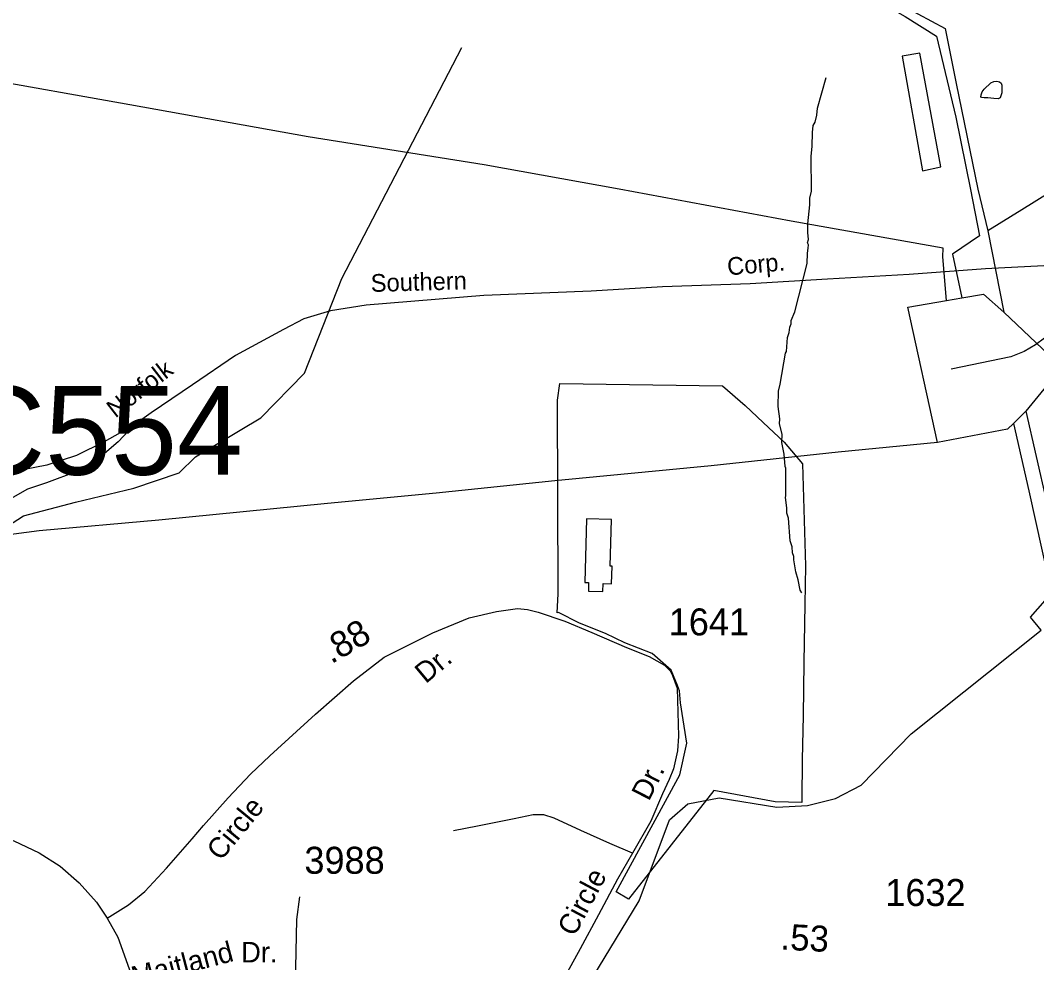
# Model space of a CAD drawing. Extents: x 1547597 to 1699558, y 810033 to 920809.
# Drawn here: x 1610318 to 1615025, y 907776 to 912139 of the extents above; entities that cross this region are included whole.
import ezdxf

# ---------------------------------------------------------------- set-up
doc = ezdxf.new("R2010")
doc.units = 0
for name, color, linetype in [('Exist Boundary Political City Limit New', 7, 'Continuous'), ('Exist Cultural Warehouse Building Footprint', 7, 'Continuous'), ('Exist Hydrographic Creek Single Shore', 7, 'Continuous'), ('Exist Hydrographic Misc Water Feature', 7, 'Continuous'), ('Exist Railroad Mainline', 7, 'Continuous'), ('Exist Railroad Mainline Label', 7, 'Continuous'), ('Exist Railroad Siding', 7, 'Continuous'), ('Exist Road Non-System Type 51', 7, 'Continuous'), ('Exist Road Non-System Type 51 Label', 7, 'Continuous'), ('Exist Road Secondary Mileage Hundredths English Label', 7, 'Continuous'), ('Exist Road Secondary Structure Culvert Number Label', 7, 'Continuous'), ('Exist Road Secondary Type 51 Attributed', 7, 'Continuous'), ('Exist Road Secondary Type 51 Label', 7, 'Continuous'), ('Exist Road Secondary Type 51 Number Label', 7, 'Continuous'), ('Exist Utilities Electrical Transmission Line', 7, 'Continuous'), ('Map Preparation Boundary City Limit Buffer Line', 7, 'Continuous')]:
    doc.layers.add(name, color=color, linetype=linetype)

msp = doc.modelspace()

# ---------------------------------------------------------------- linework, layer by layer
at = {"layer": 'Exist Boundary Political City Limit New'}
msp.add_line((1612816.4, 910457.2), (1613570.9, 910447.2), dxfattribs=at)
for points in [[(1613941.5, 910086.3), (1613955, 909613.7), (1613951.7, 909433.9), (1613947.6, 909168.2), (1613943.4, 908919.8), (1613938.8, 908717.2), (1613938.2, 908530.5), (1613938.2, 908517.2), (1613814, 908521.3), (1613531, 908573.1), (1613135.3, 908071), (1613078.5, 908104.4), (1613372.3, 908645.8), (1613405.7, 908792.9), (1613375.6, 908980), (1613371.2, 909035.3), (1613361.8, 909058.9), (1613332.2, 909130.4), (1613245.4, 909207.3), (1613118.6, 909257.4), (1613028.4, 909300.9), (1612908.2, 909347.7), (1612811.4, 909397.8), (1612805, 909396.3), (1612808.7, 909483.7), (1612806.4, 910380.4), (1612816.4, 910457.2)], [(1613570.9, 910447.2), (1613675.2, 910355.1), (1613758.4, 910277.4), (1613855.6, 910185.8), (1613941.5, 910086.3)]]:
    msp.add_lwpolyline(points, dxfattribs=at)
at = {"layer": 'Exist Cultural Warehouse Building Footprint'}
for points in [[(1614402.1, 911972.4), (1614497, 911442.3), (1614581, 911460.6), (1614484.5, 911986.5)], [(1612940.8, 909830.7), (1612933.4, 909536), (1612950.1, 909535.6), (1612949.1, 909496.3), (1613016.9, 909494.6), (1613017.8, 909531), (1613056.7, 909530.1), (1613058.8, 909612), (1613050.4, 909612.2), (1613055.8, 909827.9)]]:
    msp.add_lwpolyline(points, close=True, dxfattribs=at)
at = {"layer": 'Exist Hydrographic Creek Single Shore'}
for points in [[(1611129.7, 910117.7), (1611431.7, 910298.7), (1611634.7, 910504.7), (1611807.7, 910944.3), (1612363.7, 912013)], [(1612829.8, 907578.3), (1612944.1, 907666.4), (1613185, 908063), (1613324.8, 908438.1), (1613409.8, 908512), (1613555.2, 908539.5), (1613821.3, 908496.6), (1613963.3, 908503.6), (1614093.5, 908536.1), (1614212.7, 908597.5), (1614444.4, 908836.2), (1615046.1, 909315.6), (1614996.9, 909375.6), (1615189.7, 909594.4), (1615292.5, 909774.5), (1615444.6, 909896.7), (1615626.7, 910008.2), (1615691, 910083.2), (1615748.8, 910173.3), (1615891.8, 910280.2), (1616003.5, 910294.6), (1616125.5, 910281.5), (1616421.8, 910175.4), (1616741.3, 910048.9)], [(1609938.8, 909633), (1610056.8, 909666.7), (1610333.7, 909844.9), (1610573.5, 909907.9), (1610843.7, 909972.4), (1611053.7, 910043.7), (1611129.7, 910117.7)]]:
    msp.add_lwpolyline(points, dxfattribs=at)
at = {"layer": 'Exist Hydrographic Misc Water Feature'}
for points in [[(1613937.7, 909487.9), (1613930.6, 909500.9), (1613921.4, 909549), (1613910, 909585.2), (1613900.9, 909641.4), (1613901.1, 909657.4), (1613895.3, 909673.5), (1613893.8, 909701.5), (1613884.3, 909729.7), (1613876, 909833.8), (1613868.4, 909857.9), (1613868.7, 909881.9), (1613861.5, 909930), (1613863.7, 909938), (1613863.7, 910065.9), (1613859.9, 910074), (1613856.7, 910130.1), (1613845.6, 910184.3), (1613846.2, 910222.3), (1613834.9, 910270.5), (1613835.4, 910294.5), (1613828.3, 910350.6), (1613829.4, 910422.5), (1613837.9, 910454.4), (1613862.2, 910598), (1613866.3, 910606), (1613871.3, 910669.8), (1613879.7, 910693.7), (1613882.1, 910717.6), (1613888.4, 910733.5), (1613888.6, 910749.5), (1613905.3, 910789.3), (1613962.8, 911012.3), (1613963.5, 911060.2), (1613967.9, 911084.1), (1613968.2, 911100.1), (1613964.3, 911108.2), (1613968.5, 911124.1), (1613965.1, 911156.2), (1613965.8, 911196.2), (1613975.1, 911284.1), (1613975.6, 911316), (1613982.2, 911347.9), (1613980.7, 911507.9), (1613985.5, 911555.9), (1613986.5, 911619.8), (1613991, 911651.7), (1613999.3, 911667.6), (1614007.8, 911699.5), (1614010.3, 911731.4), (1614050.6, 911874.7)], [(1614782.8, 911820.8), (1614813.7, 911849.3), (1614827.2, 911855.1), (1614841.5, 911856.6), (1614852.6, 911854.4), (1614860.4, 911847.5), (1614863.9, 911838.8), (1614863.5, 911803), (1614860.1, 911788.5), (1614855.7, 911779.4), (1614847.7, 911775.5), (1614826.7, 911777), (1614799, 911780.5), (1614782.3, 911780.7), (1614771.2, 911780.8), (1614766.9, 911783.7), (1614767.7, 911793.2), (1614773.1, 911807.8), (1614782.8, 911820.8)]]:
    msp.add_lwpolyline(points, dxfattribs=at)
at = {"layer": 'Exist Railroad Mainline'}
for points in [[(1615482.4, 911020.4), (1615270.5, 911007), (1615059.4, 911002.1), (1614789.1, 910989), (1614434.5, 910962.2), (1614056.5, 910940.5), (1613698.2, 910918.4), (1613292.6, 910905.1), (1612962.2, 910884.6), (1612464.3, 910864.3), (1611920.1, 910819.7), (1611755.6, 910794.2), (1611630.6, 910756.4), (1611537.6, 910707), (1611315.2, 910587.8), (1611115.4, 910451.9), (1610924.3, 910321.9), (1610843.3, 910263.9)], [(1610843.3, 910263.9), (1610705.9, 910187.6), (1610578.9, 910124.7), (1610441.3, 910079.7), (1610322.7, 910056.5), (1610250.4, 910046.5)]]:
    msp.add_lwpolyline(points, dxfattribs=at)
at = {"layer": 'Exist Railroad Siding'}
for points in [[(1615482.4, 911020.4), (1615406.8, 910997.7), (1615319.6, 910961.4), (1615264.4, 910920.7), (1615226.6, 910884.4), (1615185.9, 910835), (1615136.5, 910755), (1615094.3, 910698.4), (1615062.4, 910667.8), (1615020.2, 910635.9), (1614967.2, 910606.1), (1614906.1, 910581.4), (1614630, 910523.2)], [(1610843.3, 910263.9), (1610771.1, 910187.5), (1610675.2, 910105.5), (1610628.9, 910074), (1610579.2, 910050.2), (1610440.2, 909998.4), (1610351.7, 909968.4), (1610283.7, 909929.5), (1610189.2, 909859.8), (1610120.2, 909767.5), (1610068.4, 909681), (1609975.7, 909556.8), (1609898.2, 909454.9), (1609831.3, 909361.6), (1609766.4, 909282.3), (1609726.3, 909219.5), (1609703.1, 909158.5), (1609682.7, 909091.7), (1609676.9, 909024.8), (1609679.1, 908814.8), (1609699.4, 908588.1), (1609693.5, 908471.5), (1609692.2, 908423.8)]]:
    msp.add_lwpolyline(points, dxfattribs=at)
at = {"layer": 'Exist Road Non-System Type 51'}
msp.add_lwpolyline([(1613153.3, 908283.7), (1613048.9, 908327.5), (1612913.9, 908387.7), (1612790.8, 908445.4), (1612743, 908460.2), (1612692.8, 908461.4), (1612604.8, 908442.4), (1612436.4, 908409), (1612324.1, 908386.6)], dxfattribs=at)
at = {"layer": 'Exist Road Secondary Type 51 Attributed'}
for points in [[(1610721.1, 907982), (1610818.5, 908044.5), (1610895.5, 908105.5), (1610995.8, 908214.5), (1611113.6, 908349.7), (1611166.6, 908411.5), (1611281.4, 908539.4), (1611383.9, 908649.1), (1611474, 908733.4), (1611684.7, 908926.3), (1611860.9, 909081.7), (1612003.7, 909190.5), (1612229, 909303.8), (1612397.6, 909372.2), (1612524, 909402.7), (1612621.4, 909415.8), (1612667.9, 909411.4), (1612715.9, 909398.3), (1612840.9, 909357.6), (1612964.7, 909305.6), (1613125.8, 909235.7), (1613231.2, 909194.5), (1613302.3, 909153.4), (1613328.5, 909127.3), (1613338.7, 909105.5), (1613360.5, 909047.3), (1613367, 908824.2), (1613361.2, 908757.4), (1613343.7, 908673.1), (1613322.7, 908624.4), (1613292.2, 908557.5), (1613238.9, 908430.7), (1613153.3, 908283.7), (1613084, 908162.7), (1612996.2, 907997.6), (1612910.6, 907840.6), (1612851.3, 907731.3)], [(1608763.8, 908194), (1608851.4, 908228.8), (1608986.4, 908280.6), (1609198.9, 908365.3), (1609339.7, 908408.4), (1609494.8, 908431.1), (1609692.2, 908423.8), (1609898.5, 908404.9), (1610054, 908394.8), (1610171.8, 908377.3), (1610288, 908341), (1610405.8, 908284.3), (1610503.1, 908223.3), (1610590.3, 908146.2), (1610670.9, 908056.5), (1610721.1, 907982)], [(1611775, 906794.6), (1611670.2, 906901), (1611607.5, 906996.2), (1611584.8, 907055.9), (1611579.2, 907115.5), (1611584.8, 907197.8), (1611587.7, 907263.2), (1611587.7, 907337), (1611596.2, 907456.3), (1611590.5, 907603.9), (1611599, 907975.9), (1611613.2, 908081)], [(1610721.1, 907982), (1610770.6, 907894.8), (1610807.2, 907791.3), (1610841.3, 907694.8), (1610852.6, 907626.6), (1610878.2, 907493.2), (1610915.1, 907325.6), (1610960.5, 907109.8), (1610994.5, 906908.2), (1611048.5, 906681), (1611119.4, 906473.7), (1611162, 906343.1), (1611193.2, 906243.7)]]:
    msp.add_lwpolyline(points, dxfattribs=at)
at = {"layer": 'Exist Utilities Electrical Transmission Line'}
for p, q in [((1614798.9, 911165), (1614872.7, 910788.3)), ((1614607.4, 910841.3), (1614679.5, 910854.5)), ((1614975.5, 910329.4), (1614918.9, 910272.1))]:
    msp.add_line(p, q, dxfattribs=at)
for points in [[(1606918.6, 916378.1), (1607197, 916209.2), (1607934.7, 915790.5), (1608404.6, 915526), (1609119.8, 915119), (1609767.4, 914755.1), (1610315.7, 914456.1), (1611249.2, 913932.4), (1612433.3, 913281.8), (1613186.2, 912862.2), (1613710.6, 912569.8), (1613796.8, 912508.4), (1614104.5, 912334.6), (1614416.4, 912157.2), (1614561.3, 912065.4), (1614650.9, 911690.5), (1614719.1, 911356), (1614760.8, 911141.6), (1614635.8, 911056.9), (1614679.5, 910854.5)], [(1606973.4, 916376.8), (1607318.6, 916169.7), (1607378.1, 916132.9), (1607451.5, 916092), (1608081.4, 915740.1), (1609285.1, 915069.1), (1610036.2, 914657.7), (1610846.7, 914213.6), (1611289.5, 913958), (1612008.7, 913551), (1612163.5, 913469), (1612554.9, 913250.1), (1613494.5, 912728.4), (1613822.4, 912554.3), (1613880.4, 912506.3), (1614285.7, 912272.5), (1614601.6, 912101), (1614652.7, 911846.6), (1614753.2, 911357.5), (1614798.9, 911165)], [(1616364.7, 912125), (1615845.5, 911805), (1615336.4, 911496.9), (1614956, 911261.3), (1614798.9, 911165)], [(1614590.4, 911043.5), (1614591.9, 911084.1), (1613888.1, 911209.4), (1613092.2, 911356.4), (1612465.8, 911469.6), (1611651.7, 911598.8), (1610825.9, 911748.1), (1610111.8, 911874)], [(1614607.4, 910841.3), (1614590.4, 911043.5)], [(1614679.5, 910854.5), (1614779.7, 910871.4), (1614872.7, 910788.3)], [(1614566.3, 910184), (1614429.3, 910811.3), (1614607.4, 910841.3)], [(1614872.7, 910788.3), (1615141.7, 910533.5), (1614975.5, 910329.4)], [(1614975.5, 910329.4), (1615070.8, 909910.4), (1615235.7, 909112.7), (1615383.9, 908417.3), (1615491.8, 907868.4), (1615609.6, 907325.1), (1615729.2, 906757.9), (1615833.6, 906270.9), (1615914.7, 905842.2), (1616040, 905252.9), (1616129.2, 904828.1), (1616224.2, 904369.3), (1616294.3, 904036.4), (1616373.9, 903651.8), (1616451.5, 903253), (1616531, 902852.1), (1616600.8, 902487.5), (1616705.2, 901980.5), (1616799.8, 901505.7), (1616883.1, 901102.7)], [(1614918.9, 910272.1), (1614890.7, 910246.4), (1614566.3, 910184)], [(1614918.9, 910272.1), (1614989.4, 909961.2), (1615141.6, 909269.7), (1615373.2, 908169.6), (1615585.7, 907159.5), (1615764.5, 906339.8), (1615935.2, 905530), (1616125.1, 904634.2), (1616270.8, 903906.8), (1616424.3, 903145.3), (1616557, 902510), (1616672.6, 901930.9), (1616788.4, 901375.8), (1616916.9, 900728.6)], [(1614566.3, 910184), (1614105.9, 910139.3), (1613517.7, 910076), (1612793.2, 910006.3), (1612245, 909950.6), (1611740.7, 909902.2), (1610960.3, 909825.2), (1610406.2, 909775.4), (1610230, 909751.6), (1609781.5, 909148.7), (1609237.7, 908423.1), (1608913.3, 907999.1), (1608775.3, 907828.8)]]:
    msp.add_lwpolyline(points, dxfattribs=at)
at = {"layer": 'Map Preparation Boundary City Limit Buffer Line'}
msp.add_line((1612816.4, 910457.2), (1613570.9, 910447.2), dxfattribs=at)
for points in [[(1613941.5, 910086.3), (1613955, 909613.7), (1613951.7, 909433.9), (1613947.6, 909168.2), (1613943.4, 908919.8), (1613938.8, 908717.2), (1613938.2, 908530.5), (1613938.2, 908517.2), (1613814, 908521.3), (1613531, 908573.1), (1613135.3, 908071), (1613078.5, 908104.4), (1613372.3, 908645.8), (1613405.7, 908792.9), (1613375.6, 908980), (1613371.2, 909035.3), (1613361.8, 909058.9), (1613332.2, 909130.4), (1613245.4, 909207.3), (1613118.6, 909257.4), (1613028.4, 909300.9), (1612908.2, 909347.7), (1612811.4, 909397.8), (1612805, 909396.3), (1612808.7, 909483.7), (1612806.4, 910380.4), (1612816.4, 910457.2)], [(1613570.9, 910447.2), (1613675.2, 910355.1), (1613758.4, 910277.4), (1613855.6, 910185.8), (1613941.5, 910086.3)]]:
    msp.add_lwpolyline(points, dxfattribs=at)

# ---------------------------------------------------------------- texts
at = {"layer": 'Exist Railroad Mainline Label'}
for s, rotation, p in [('Corp.', 5.0395, (1613595.5, 910957.7)), ('Southern', 1.6191, (1611942.3, 910881.2)), ('Norfolk', 37.6846, (1610758.5, 910295))]:
    msp.add_text(s, height=82.02, rotation=rotation, dxfattribs=at).set_placement(p)
at = {"layer": 'Exist Road Non-System Type 51 Label'}
for s, rotation, p in [('Maitland', 14.7534, (1610847.6, 907663.1)), ('Dr.', 359.8861, (1611340.4, 907777.6))]:
    msp.add_text(s, height=95, rotation=rotation, dxfattribs=at).set_placement(p)
at = {"layer": 'Exist Road Secondary Mileage Hundredths English Label'}
for s, rotation, p in [('.88', 29.9847, (1611758.4, 909157.3)), ('.53', 356.9888, (1613837.4, 907837.3))]:
    msp.add_text(s, height=120, rotation=rotation, dxfattribs=at).set_placement(p)
at = {"layer": 'Exist Road Secondary Structure Culvert Number Label'}
msp.add_text('C554', height=410.1, dxfattribs=at).set_placement((1610037.5, 910035.1))
at = {"layer": 'Exist Road Secondary Type 51 Label'}
for s, rotation, p in [('Dr.', 39.698, (1612195.5, 909065.2)), ('Dr.', 63.0951, (1613229.3, 908520.5)), ('Circle', 50.6797, (1611246.9, 908243.3)), ('Circle', 61.9976, (1612884.8, 907892.8))]:
    msp.add_text(s, height=95, rotation=rotation, dxfattribs=at).set_placement(p)
at = {"layer": 'Exist Road Secondary Type 51 Number Label'}
for s, p in [('1641', (1613321.3, 909291.4)), ('3988', (1611634, 908187.9)), ('1632', (1614324.3, 908038.7))]:
    msp.add_text(s, height=125, dxfattribs=at).set_placement(p)

doc.saveas('drawing.dxf')
